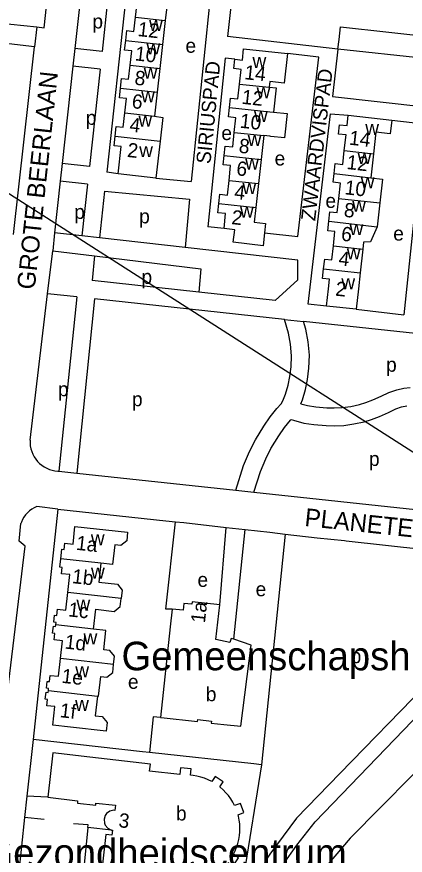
# Model space of a CAD drawing. Extents: x 161936 to 163647, y 386450 to 388633.
# Drawn here: x 162529.2 to 162637.9, y 386841.4 to 387076.1 of the extents above; entities that cross this region are included whole.
import ezdxf

# ---------------------------------------------------------------- set-up
doc = ezdxf.new("R2010")
doc.units = 0
for name, color, linetype in [('BLT_Basislijn', 7, 'Continuous'), ('BLT_Bebouwing', 7, 'Continuous'), ('BLT_Bebouwing_beschrifting', 7, 'Continuous'), ('BLT_Centroide', 7, 'Continuous'), ('BLT_Hoogspanningsmast_en_leidingen', 7, 'Continuous'), ('BLT_Huisnummer', 7, 'Continuous'), ('BLT_Huisnummer_ tussenligend', 7, 'Continuous'), ('BLT_Onderverdeling_panden', 7, 'Continuous'), ('BLT_Straatnaam', 7, 'Continuous'), ('BLT_Straatnaam_verkleind', 7, 'Continuous')]:
    doc.layers.add(name, color=color, linetype=linetype)

msp = doc.modelspace()

# ---------------------------------------------------------------- linework, layer by layer
at = {"layer": 'BLT_Basislijn'}
for p, q in [((162592.12, 387108.63), (162588.15, 387070.63)), ((162560.11, 387085.33), (162554.34, 387032.67)), ((162547.17, 387082.87), (162545.43, 387067.28)), ((162554.72, 387082.03), (162553.01, 387066.44)), ((162583.38, 387082.62), (162577.98, 387030.03)), ((162534.16, 387067.72), (162459.14, 387076.37)), ((162503.95, 387076.6), (162534.81, 387073.29)), ((162534.81, 387073.29), (162534.16, 387067.72)), ((162619.04, 387067.11), (162588.15, 387070.63)), ((162528.24, 387015.15), (162534.16, 387067.72)), ((162545.43, 387067.28), (162544.88, 387062.31)), ((162553.01, 387066.44), (162545.43, 387067.28)), ((162619.04, 387067.11), (162617.55, 387053.8)), ((162587.52, 387064.56), (162582.6, 387017.31)), ((162590.15, 387064.26), (162587.52, 387064.56)), ((162613.73, 387064.84), (162604.95, 387065.83)), ((162607.85, 387014.62), (162613.73, 387064.84)), ((162544.88, 387062.31), (162541.85, 387035.08)), ((162552.46, 387061.47), (162544.88, 387062.31)), ((162552.46, 387061.47), (162549.48, 387034.23)), ((162617.55, 387053.8), (162648.54, 387050.39)), ((162541.85, 387035.08), (162541.29, 387030.11)), ((162549.48, 387034.23), (162541.85, 387035.08)), ((162557.52, 387032.14), (162554.34, 387032.67)), ((162541.29, 387030.11), (162539.68, 387015.66)), ((162548.94, 387029.26), (162541.29, 387030.11)), ((162548.94, 387029.26), (162547.36, 387014.8)), ((162568.1, 387030.96), (162577.98, 387030.03)), ((162553.75, 387027.27), (162552.33, 387014.24)), ((162553.75, 387027.27), (162577.53, 387025.05)), ((162577.53, 387025.05), (162576.32, 387011.55)), ((162587.16, 387016.85), (162582.6, 387017.31)), ((162539.68, 387015.66), (162539.21, 387010.65)), ((162547.36, 387014.8), (162539.68, 387015.66)), ((162598.5, 387015.62), (162607.85, 387014.62)), ((162552.33, 387014.24), (162547.36, 387014.8)), ((162576.32, 387011.55), (162552.33, 387014.24)), ((162537.77, 386998.61), (162539.21, 387010.65)), ((162539.21, 387010.65), (162550.87, 387009.23)), ((162550.87, 387009.23), (162550.26, 387002.28)), ((162580.09, 386999.04), (162550.26, 387002.28)), ((162532.89, 386957.59), (162537.77, 386998.61)), ((162545.97, 386997.72), (162537.77, 386998.61)), ((162601.5, 386996.72), (162580.09, 386999.04)), ((162545.97, 386997.72), (162540.96, 386948.93)), ((162550.94, 386997.18), (162545.93, 386948.39)), ((162604.08, 386991.41), (162550.94, 386997.18)), ((162615.85, 386995.16), (162610.67, 386995.72)), ((162624.12, 386994.25), (162637.49, 386992.72)), ((162604.08, 386991.41), (162609.44, 386990.82)), ((162671.97, 386984.03), (162609.44, 386990.82)), ((162540.81, 386948.94), (162540.96, 386948.93)), ((162540.96, 386948.93), (162545.93, 386948.39)), ((162545.93, 386948.39), (162590.47, 386943.58)), ((162590.47, 386943.58), (162595.53, 386943.03)), ((162595.53, 386943.03), (162658.65, 386936.22)), ((162540.63, 386938.31), (162533.74, 386873.76)), ((162540.63, 386938.31), (162534.76, 386939)), ((162540.63, 386938.31), (162570.9, 386935.04)), ((162570.9, 386935.04), (162573.6, 386934.76)), ((162573.6, 386934.76), (162575.94, 386934.51)), ((162575.94, 386934.51), (162587.8, 386933.17)), ((162585.94, 386911.5), (162587.8, 386933.17)), ((162587.8, 386933.17), (162593.11, 386932.57)), ((162589.9, 386901.86), (162593.11, 386932.57)), ((162604.27, 386931.31), (162597.62, 386866.71)), ((162604.27, 386931.31), (162613.2, 386930.3)), ((162613.2, 386930.3), (162620.83, 386929.48)), ((162620.83, 386929.48), (162621.29, 386929.43)), ((162621.29, 386929.43), (162669.51, 386924.01)), ((162652.62, 386898.36), (162619.58, 386864.31)), ((162533.74, 386873.76), (162532.01, 386857.95)), ((162564.36, 386870.34), (162533.74, 386873.76)), ((162566.34, 386870.12), (162564.36, 386870.34)), ((162595.45, 386866.95), (162566.34, 386870.12)), ((162597.62, 386866.71), (162595.45, 386866.95)), ((162597.62, 386866.71), (162590.84, 386824.66)), ((162532.01, 386857.95), (162531.35, 386851.92)), ((162537.81, 386857.62), (162532.01, 386857.95)), ((162531.35, 386851.92), (162529.5, 386834.95)), ((162536.86, 386851.41), (162531.35, 386851.92)), ((162555.65, 386848.45), (162549.05, 386849.2))]:
    msp.add_line(p, q, dxfattribs=at)
for points in [[(162534.81, 387073.29), (162536.78, 387073.08), (162539.72, 387100), (162540.64, 387109.35), (162540.08, 387110.7), (162538.25, 387112.04), (162533.98, 387112.61)], [(162610.67, 386995.72), (162616.91, 387049.01), (162621.92, 387048.59)], [(162634.12, 387047.22), (162643.1, 387046.17), (162637.49, 386992.72)], [(162601.5, 386996.72), (162607.77, 387002.49), (162607.77, 387008.02), (162576.32, 387011.55)], [(162550.87, 387009.23), (162580.65, 387005.61), (162580.09, 386999.04)], [(162603.14, 386967.77), (162603.62, 386968.59), (162604.35, 386970.47), (162605.08, 386973.04), (162605.59, 386975.38), (162605.93, 386978.14), (162606.04, 386981.25), (162605.76, 386984.46), (162605.17, 386987.56), (162604.08, 386991.41)], [(162608.67, 386967.77), (162609.1, 386968.88), (162609.94, 386971.82), (162610.52, 386974.54), (162610.92, 386977.74), (162611.05, 386981.38), (162610.72, 386985.14), (162610.04, 386988.71), (162609.44, 386990.82)], [(162608.67, 386967.77), (162610.52, 386967.27), (162612.89, 386966.92), (162615.97, 386966.68), (162617.94, 386966.65), (162620.24, 386966.74), (162622.61, 386967.06), (162625.05, 386967.58), (162626.82, 386968.14), (162628.82, 386968.88), (162631.1, 386969.88), (162633.27, 386970.96), (162635.47, 386971.7), (162637.43, 386972.18), (162639.22, 386972.39)], [(162590.47, 386943.58), (162592.64, 386950.54), (162594.28, 386954.47), (162595.94, 386957.69), (162598.28, 386961.54), (162600.11, 386964.09), (162601.94, 386966.43), (162603.14, 386967.77)], [(162605.92, 386963.38), (162606.57, 386963.16), (162609.49, 386962.37), (162612.33, 386961.94), (162615.73, 386961.69), (162617.99, 386961.65), (162620.68, 386961.75), (162623.48, 386962.13), (162626.33, 386962.74), (162628.45, 386963.41), (162630.69, 386964.25), (162633.21, 386965.35), (162635.19, 386966.33), (162636.86, 386966.9), (162638.31, 386967.25)], [(162595.53, 386943.03), (162597.35, 386948.83), (162598.82, 386952.36), (162600.3, 386955.24), (162602.46, 386958.78), (162604.12, 386961.1), (162605.77, 386963.22), (162605.92, 386963.38)], [(162532.89, 386957.59), (162532.88, 386956.78), (162532.95, 386955.98), (162533.1, 386955.18), (162533.33, 386954.41), (162533.63, 386953.66), (162534.01, 386952.95), (162534.46, 386952.27), (162534.96, 386951.65), (162535.53, 386951.07), (162536.16, 386950.56), (162536.83, 386950.11), (162537.54, 386949.73), (162538.29, 386949.42), (162539.06, 386949.18), (162539.85, 386949.03), (162540.66, 386948.95), (162540.81, 386948.94)], [(162534.76, 386939), (162534.05, 386938.67), (162533.37, 386938.26), (162532.74, 386937.79), (162532.15, 386937.26), (162531.63, 386936.68), (162531.17, 386936.04), (162530.77, 386935.36), (162530.44, 386934.64), (162530.3, 386934.24)], [(162526.26, 386884.56), (162531.53, 386927.94), (162529.83, 386929.3), (162530.3, 386934.24)], [(162572.63, 386910.32), (162570.89, 386910.25), (162573.6, 386934.76)], [(162593.11, 386932.57), (162600, 386931.8), (162604.27, 386931.31)], [(162595.82, 386824.09), (162600, 386831.84), (162603.73, 386838.75), (162607.51, 386844.2), (162612.64, 386850.73), (162672, 386912.35), (162673.96, 386913.05), (162675.55, 386913.34), (162679.51, 386911.21), (162723.77, 386883.3), (162755.67, 386863.67)], [(162674.15, 386898.04), (162648.27, 386872.27), (162622.49, 386846.17), (162607.47, 386828.51)], [(162569.35, 386879.98), (162567.32, 386880.14), (162566.34, 386870.12)], [(162619.58, 386864.31), (162607.39, 386851.75), (162600, 386841.66), (162599.21, 386840.58), (162590.84, 386824.66)], [(162549.05, 386849.2), (162547.47, 386833.21), (162529.5, 386834.95)], [(162549.05, 386849.2), (162549.11, 386849.89), (162545.01, 386850.21)]]:
    msp.add_lwpolyline(points, dxfattribs=at)
at = {"layer": 'BLT_Bebouwing'}
for p, q in [((162570.73, 387075.09), (162569.98, 387068.37)), ((162619.34, 387069.81), (162619.73, 387073.35)), ((162619.73, 387073.35), (162633.27, 387071.83)), ((162633.27, 387071.83), (162673.22, 387067.35)), ((162619.04, 387067.11), (162619.34, 387069.81)), ((162569.98, 387068.37), (162569.23, 387061.67)), ((162672.55, 387061.17), (162619.04, 387067.11)), ((162569.23, 387061.67), (162568.48, 387055)), ((162568.48, 387055), (162567.72, 387048.29)), ((162621.92, 387048.59), (162634.12, 387047.22)), ((162598.27, 387042.88), (162597.53, 387036.18)), ((162597.53, 387036.18), (162596.8, 387029.44)), ((162629, 387037.8), (162628.24, 387031.09)), ((162568.1, 387030.96), (162557.52, 387032.14)), ((162596.8, 387029.44), (162596.07, 387022.73)), ((162630.78, 387024.01), (162630.03, 387017.3)), ((162626, 387011.1), (162625.25, 387004.42)), ((162624.12, 386994.25), (162615.85, 386995.16)), ((162569.35, 386879.98), (162569.59, 386879.96)), ((162569.59, 386879.96), (162579.74, 386878.83))]:
    msp.add_line(p, q, dxfattribs=at)
for points in [[(162562.38, 387076.03), (162562.83, 387080.02), (162560.79, 387080.25), (162561.11, 387083.15)], [(162571.51, 387081.98), (162570.73, 387075.09)], [(162559.65, 387069.54), (162559.95, 387072.27), (162561.93, 387072.04), (162562.38, 387076.03)], [(162560.89, 387062.61), (162561.33, 387066.58), (162559.34, 387066.8), (162559.65, 387069.54)], [(162590.15, 387064.26), (162592.3, 387064.03), (162592.65, 387067.19), (162604.95, 387065.83)], [(162591.51, 387057.28), (162591.96, 387061.39), (162589.86, 387061.62), (162590.15, 387064.26)], [(162604.95, 387065.83), (162604.03, 387057.56), (162599.95, 387058.01), (162599.78, 387056.43)], [(162558.17, 387056.16), (162558.47, 387058.86), (162560.44, 387058.64), (162560.89, 387062.61)], [(162588.67, 387050.74), (162588.96, 387053.39), (162591.06, 387053.16), (162591.51, 387057.28)], [(162559.41, 387049.22), (162559.86, 387053.23), (162557.86, 387053.45), (162558.17, 387056.16)], [(162599.78, 387056.43), (162601.77, 387056.22), (162601.02, 387049.39)], [(162590.03, 387043.78), (162590.47, 387047.86), (162588.38, 387048.08), (162588.67, 387050.74)], [(162556.67, 387042.74), (162556.98, 387045.43), (162558.96, 387045.21), (162559.41, 387049.22)], [(162567.72, 387048.29), (162570.01, 387047.97), (162569.27, 387041.32)], [(162601.02, 387049.39), (162604.79, 387049.07), (162604.04, 387042.23), (162600.29, 387042.64), (162600, 387042.67), (162598.27, 387042.88)], [(162620.81, 387038.72), (162621.3, 387043.05), (162619.21, 387043.29), (162619.51, 387045.93), (162621.6, 387045.69), (162621.92, 387048.59)], [(162634.12, 387047.22), (162633.68, 387043.38), (162629.68, 387043.83), (162629, 387037.8)], [(162587.23, 387037.3), (162587.51, 387039.93), (162589.58, 387039.7), (162590.03, 387043.78)], [(162557.52, 387032.14), (162558.4, 387039.81), (162556.37, 387040.04), (162556.67, 387042.74)], [(162569.27, 387041.32), (162568.1, 387030.96)], [(162617.98, 387032.24), (162618.29, 387035.03), (162620.37, 387034.8), (162620.81, 387038.72)], [(162588.56, 387030.34), (162589.01, 387034.46), (162586.94, 387034.68), (162587.23, 387037.3)], [(162619.28, 387025.3), (162619.76, 387029.58), (162617.7, 387029.81), (162617.98, 387032.24)], [(162585.73, 387023.86), (162586.01, 387026.45), (162588.11, 387026.22), (162588.56, 387030.34)], [(162628.24, 387031.09), (162631.54, 387030.72), (162630.78, 387024.01)], [(162616.47, 387018.9), (162616.77, 387021.57), (162618.83, 387021.33), (162619.28, 387025.3)], [(162587.16, 387016.85), (162587.61, 387021.03), (162585.45, 387021.26), (162585.73, 387023.86)], [(162596.07, 387022.73), (162595.62, 387018.66), (162598.8, 387018.28), (162598.5, 387015.62)], [(162617.77, 387012.03), (162618.21, 387016.01), (162616.17, 387016.23), (162616.47, 387018.9)], [(162630.03, 387017.3), (162628.13, 387013.1), (162626.23, 387013.05), (162626, 387011.1)], [(162598.5, 387015.62), (162598.08, 387012.03), (162589.75, 387013), (162590.16, 387016.53), (162587.16, 387016.85)], [(162615.01, 387005.57), (162615.32, 387008.28), (162617.32, 387008.05), (162617.77, 387012.03)], [(162615.85, 386995.16), (162616.4, 387000), (162616.69, 387002.64), (162614.71, 387002.86), (162615.01, 387005.57)], [(162625.25, 387004.42), (162624.75, 387000), (162624.12, 386994.25)], [(162541.51, 386924.38), (162541.81, 386927.05), (162542.42, 386926.99), (162542.61, 386928.72), (162544.9, 386928.47), (162545.45, 386933.47), (162560.19, 386931.82), (162559.92, 386929.45), (162558.29, 386928.14), (162556.6, 386928.33), (162555.97, 386922.78), (162552.68, 386923.14)], [(162543.41, 386914.97), (162543.96, 386919.95), (162541.67, 386920.21), (162541.86, 386921.96), (162541.24, 386922.03), (162541.51, 386924.38)], [(162552.68, 386923.14), (162552.08, 386917.83), (162557.34, 386917.24), (162558.61, 386915.61), (162558.35, 386913.3)], [(162540.07, 386905.94), (162540.14, 386906.53), (162539.53, 386906.6), (162539.75, 386908.57), (162540.37, 386908.5), (162540.56, 386910.25), (162542.86, 386909.99), (162543.41, 386914.97)], [(162550.62, 386904.64), (162551.25, 386910.25), (162556.43, 386909.67), (162558.09, 386911), (162558.35, 386913.3)], [(162585.94, 386911.5), (162578.25, 386912.34), (162578.17, 386911.64), (162575.93, 386911.89), (162575.72, 386909.98), (162572.63, 386910.32)], [(162572.63, 386910.32), (162572.08, 386905.35), (162569.35, 386879.98)], [(162589.9, 386901.86), (162589.18, 386902.11), (162588.77, 386900.92), (162584.86, 386901.78), (162585.94, 386911.5)], [(162541.36, 386896.49), (162541.92, 386901.46), (162539.61, 386901.72), (162539.8, 386903.46), (162539.18, 386903.53), (162539.41, 386905.52), (162540.01, 386905.45), (162540.07, 386905.94)], [(162556.25, 386894.83), (162556.5, 386897.09), (162555.23, 386898.68), (162553.48, 386898.88), (162554.08, 386904.27), (162550.62, 386904.64)], [(162579.74, 386878.83), (162579.8, 386879.38), (162583.64, 386878.96), (162583.58, 386878.41), (162587.12, 386878.02), (162591.84, 386877.49), (162594.78, 386900.21), (162589.9, 386901.86)], [(162538.02, 386887.5), (162538.08, 386888.05), (162537.47, 386888.12), (162537.69, 386890.07), (162538.3, 386890), (162538.49, 386891.75), (162540.8, 386891.49), (162541.36, 386896.49)], [(162551.74, 386885.96), (162552.03, 386885.93), (162552.65, 386891.46), (162554.37, 386891.26), (162556, 386892.57), (162556.25, 386894.83)], [(162551.74, 386885.96), (162551.12, 386880.42), (162553.08, 386880.2), (162554.42, 386878.55), (162554.15, 386876.15), (162544.21, 386877.26), (162539.24, 386877.82), (162539.82, 386882.99), (162537.55, 386883.24), (162537.74, 386884.99), (162537.14, 386885.06), (162537.36, 386887.04), (162537.96, 386886.97), (162538.02, 386887.5)], [(162577.79, 386863.78), (162577.99, 386865.56), (162575.01, 386865.89), (162574.79, 386863.98), (162566.32, 386864.95), (162566.54, 386866.88), (162549.58, 386868.84), (162539.24, 386870.03), (162537.81, 386857.62)], [(162583.71, 386862.03), (162582.72, 386862.52), (162581.71, 386862.93), (162580.66, 386863.27), (162579.59, 386863.53), (162578.51, 386863.71), (162577.79, 386863.78)], [(162586, 386860.5), (162586.94, 386861.97), (162584.7, 386863.46), (162583.71, 386862.03)], [(162590.11, 386855.27), (162589.61, 386856.24), (162589.03, 386857.18), (162588.39, 386858.07), (162587.69, 386858.9), (162586.93, 386859.69), (162586.11, 386860.42), (162586, 386860.5)], [(162537.81, 386857.62), (162546.19, 386856.63), (162546.13, 386855.97), (162551.25, 386855.39), (162551.31, 386856.01), (162556.74, 386855.41), (162556.59, 386853.96), (162556.35, 386853.98), (162555.23, 386853.75), (162554.3, 386853.08), (162553.9, 386852.55), (162553.57, 386851.5), (162553.67, 386850.4), (162553.92, 386849.8), (162554.66, 386848.97), (162555.65, 386848.45)], [(162591.1, 386852.73), (162592.71, 386853.35), (162591.8, 386855.88), (162590.11, 386855.27)], [(162589.79, 386841.67), (162590.27, 386842.66), (162590.69, 386843.68), (162591.03, 386844.72), (162591.29, 386845.79), (162591.48, 386846.87), (162591.58, 386847.96), (162591.61, 386849.06), (162591.55, 386850.16), (162591.42, 386851.25), (162591.2, 386852.33), (162591.1, 386852.73)], [(162555.65, 386848.45), (162555.94, 386848.42), (162555.77, 386846.97), (162554.11, 386847.18), (162552.64, 386834.75), (162562.68, 386833.58), (162562.88, 386835.34), (162571.33, 386834.36), (162571.1, 386832.58), (162574.09, 386832.23), (162574.3, 386833.97)], [(162588.25, 386839.39), (162589.71, 386838.44), (162591.21, 386840.67), (162589.79, 386841.67)]]:
    msp.add_lwpolyline(points, dxfattribs=at)
at = {"layer": 'BLT_Hoogspanningsmast_en_leidingen'}
msp.add_line((162470.47, 387062.75), (162726.36, 386899.12), dxfattribs=at)
at = {"layer": 'BLT_Onderverdeling_panden'}
for p, q in [((162562.38, 387076.03), (162570.73, 387075.09)), ((162559.65, 387069.54), (162569.98, 387068.37)), ((162560.89, 387062.61), (162569.23, 387061.67)), ((162591.51, 387057.28), (162599.78, 387056.43)), ((162558.17, 387056.16), (162568.48, 387055)), ((162588.67, 387050.74), (162600, 387049.5)), ((162559.41, 387049.22), (162567.72, 387048.29)), ((162600, 387049.5), (162601.02, 387049.39)), ((162590.03, 387043.78), (162598.27, 387042.88)), ((162556.67, 387042.74), (162569.27, 387041.32)), ((162620.81, 387038.72), (162629, 387037.8)), ((162587.23, 387037.3), (162597.53, 387036.18)), ((162617.98, 387032.24), (162628.24, 387031.09)), ((162588.56, 387030.34), (162596.8, 387029.44)), ((162619.28, 387025.3), (162630.78, 387024.01)), ((162585.73, 387023.86), (162596.07, 387022.73)), ((162616.47, 387018.9), (162630.03, 387017.3)), ((162617.77, 387012.03), (162626, 387011.1)), ((162615.01, 387005.57), (162625.25, 387004.42)), ((162552.68, 386923.14), (162541.51, 386924.38)), ((162558.35, 386913.3), (162543.41, 386914.97)), ((162550.62, 386904.64), (162540.07, 386905.94)), ((162556.25, 386894.83), (162541.36, 386896.49)), ((162538.02, 386887.5), (162551.74, 386885.96))]:
    msp.add_line(p, q, dxfattribs=at)

# ---------------------------------------------------------------- texts
at = {"layer": 'BLT_Bebouwing_beschrifting'}
for s, p in [('Gemeenschapshuis', (162558.47, 386893.17)), ('Gezondheidscentrum', (162519.82, 386838.02))]:
    msp.add_text(s, height=8, dxfattribs=at).set_placement(p)
at = {"layer": 'BLT_Centroide'}
for s, p in [('p', (162550.33, 387072.86)), ('w', (162566.18, 387072.19)), ('e', (162576.37, 387066.07)), ('w', (162565.45, 387065.59)), ('w', (162595.12, 387061.78)), ('w', (162564.68, 387058.81)), ('w', (162563.96, 387052.22)), ('w', (162596.27, 387053.34)), ('p', (162548.47, 387045.88)), ('w', (162563.2, 387045.41)), ('w', (162595.54, 387046.69)), ('w', (162626.67, 387043.06)), ('e', (162586.41, 387041.62)), ('w', (162593.78, 387039.97)), ('w', (162563.41, 387036.84)), ('w', (162593.06, 387033.38)), ('e', (162601.31, 387034.5)), ('w', (162624.53, 387034.91)), ('w', (162592.31, 387026.53)), ('w', (162625.42, 387028.12)), ('e', (162615.54, 387022.63)), ('w', (162623.02, 387021.53)), ('p', (162545.24, 387019.53)), ('w', (162591.62, 387019.91)), ('p', (162563.41, 387018.3)), ('w', (162622.27, 387015)), ('e', (162634.51, 387013.48)), ('w', (162621.51, 387008.22)), ('p', (162564.06, 387001.35)), ('w', (162619.98, 386999.84)), ('p', (162632.51, 386976.76)), ('p', (162540.68, 386969.89)), ('p', (162561.39, 386967.09)), ('p', (162627.71, 386950.38)), ('w', (162549.88, 386928.19)), ('w', (162549.92, 386918.84)), ('e', (162579.73, 386916.52)), ('e', (162596, 386913.9)), ('w', (162545.86, 386909.88)), ('w', (162547.84, 386900.42)), ('p', (162622.59, 386895.18)), ('w', (162545.53, 386891.22)), ('e', (162560.27, 386887.98)), ('b', (162582.06, 386884.51)), ('w', (162545.48, 386881.81)), ('b', (162573.71, 386851.12))]:
    msp.add_text(s, height=4, dxfattribs=at).set_placement(p)
at = {"layer": 'BLT_Huisnummer'}
for s, rotation, p in [('10', 353.5905, (162562.08, 387063.95)), ('14', 353.7693, (162592.73, 387058.68)), ('6', 353.5955, (162561.21, 387050.59)), ('10', 353.7728, (162591.44, 387045.1)), ('14', 353.5876, (162622.01, 387040.35)), ('2', 353.5956, (162559.93, 387036.92)), ('6', 353.7713, (162590.47, 387031.79)), ('10', 353.5878, (162620.77, 387026.46)), ('2', 353.7684, (162589.13, 387018.11)), ('6', 353.5819, (162619.78, 387013.48)), ('2', 353.7154, (162618.18, 386998.08)), ('1a', 353.6396, (162545.63, 386926.93)), ('1c', 353.6295, (162543.44, 386908.29)), ('1a', 83.6611, (162581.8, 386906.25)), ('1f', 353.6282, (162541.06, 386880.06)), ('3', 353.4438, (162557.49, 386849.27))]:
    msp.add_text(s, height=4, rotation=rotation, dxfattribs=at).set_placement(p)
at = {"layer": 'BLT_Huisnummer_ tussenligend'}
for s, rotation, p in [('12', 353.5905, (162562.86, 387070.77)), ('8', 353.5955, (162561.99, 387057.15)), ('12', 353.7728, (162591.97, 387051.8)), ('4', 353.5956, (162560.56, 387044)), ('8', 353.7713, (162591.14, 387038.11)), ('12', 353.5878, (162621.31, 387033.54)), ('4', 353.7684, (162589.89, 387025.19)), ('8', 353.5819, (162620.56, 387020.17)), ('4', 353.7154, (162619.07, 387006.57)), ('1b', 353.64, (162544.51, 386917.59)), ('1d', 353.6264, (162542.45, 386899.27)), ('1e', 353.6168, (162541.56, 386889.69))]:
    msp.add_text(s, height=4, rotation=rotation, dxfattribs=at).set_placement(p)
at = {"layer": 'BLT_Straatnaam'}
for s, rotation, p in [('GROTE BEERLAAN', 83.868, (162534.16, 386999.61)), ('PLANETENLAAN', 353.9595, (162609.55, 386933.6))]:
    msp.add_text(s, height=5, rotation=rotation, dxfattribs=at).set_placement(p)
at = {"layer": 'BLT_Straatnaam_verkleind'}
for s, rotation, p in [('SIRIUSPAD', 84.3973, (162583.34, 387034.82)), ('ZWAARDVISPAD', 83.3811, (162612.65, 387018.83))]:
    msp.add_text(s, height=4, rotation=rotation, dxfattribs=at).set_placement(p)

doc.saveas('drawing.dxf')
